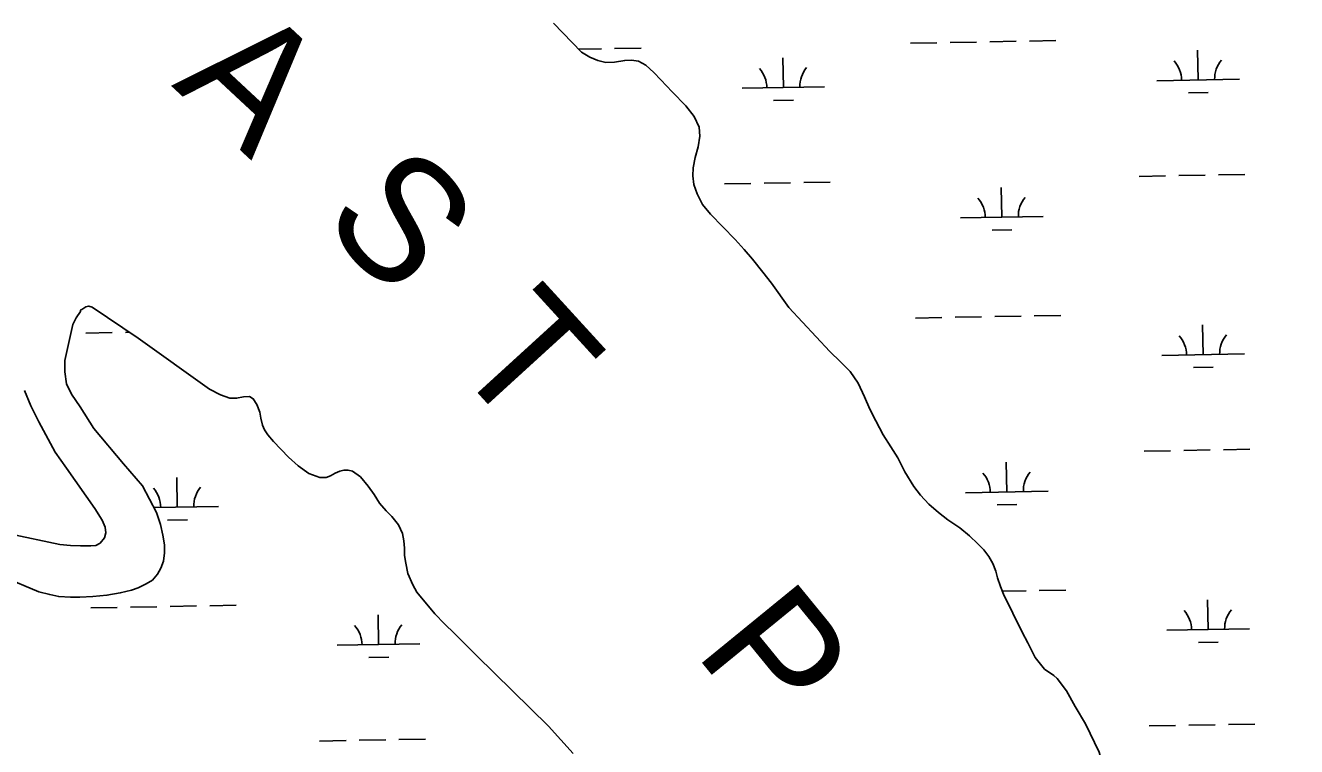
# Model space of a CAD drawing. Extents: x 3957609 to 3995875, y 234277 to 260273.
# Drawn here: x 3975660 to 3977198, y 243681 to 244554 of the extents above; entities that cross this region are included whole.
import ezdxf

# ---------------------------------------------------------------- set-up
doc = ezdxf.new("R2010")
doc.units = 0
for name, color, linetype in [('V-RIVR-IDEN', 7, 'Continuous'), ('V-TOPO-SHOR', 7, 'Continuous'), ('V-WETL-SWMP', 7, 'Continuous')]:
    doc.layers.add(name, color=color, linetype=linetype)

msp = doc.modelspace()

# ---------------------------------------------------------------- linework, layer by layer
at = {"layer": 'V-TOPO-SHOR'}
for points in [[(3976843.585, 243865.195), (3976839.837, 243874.249), (3976836.425, 243885.003), (3976834.214, 243892.948), (3976830.468, 243902), (3976825.63, 243910.757), (3976819.54, 243918.759), (3976812.355, 243926.154), (3976802.257, 243935.763), (3976790.605, 243945.397), (3976776.163, 243955.072), (3976764.655, 243963.925), (3976753.32, 243973.864), (3976742.93, 243984.874), (3976735.17, 243995.382), (3976724.105, 244013.229), (3976715.507, 244030.108), (3976707.324, 244043.414), (3976697.915, 244057.98), (3976688.851, 244074.712), (3976681.769, 244089.087), (3976675.467, 244103.916), (3976667.793, 244120.317), (3976657.918, 244134.735), (3976646.453, 244146.382), (3976633.29, 244158.827), (3976583.952, 244211.981), (3976562.815, 244241.3), (3976552.153, 244254.952), (3976539.656, 244270.492), (3976529.744, 244282.272), (3976518.752, 244294.534), (3976488.939, 244324.908), (3976479.496, 244336.835), (3976473.008, 244349.496), (3976468.674, 244360.885), (3976467.587, 244371.449), (3976467.884, 244381.22), (3976470.392, 244393.749), (3976473.989, 244406.418), (3976476.041, 244419.421), (3976475.267, 244430.292), (3976469.094, 244443.258), (3976459.194, 244455.967), (3976442.534, 244473.119), (3976428.783, 244487.748), (3976420.376, 244496.401), (3976410.888, 244505.384), (3976401.963, 244510.321), (3976393.445, 244511.376), (3976385.218, 244511.186), (3976372.775, 244508.884), (3976362.377, 244508.57), (3976352.481, 244510.887), (3976343.081, 244515.212), (3976333.08, 244521.096), (3976298.991, 244556.033)], [(3975741.014, 244212.559), (3975736.641, 244213.681), (3975734.667, 244213.179), (3975733.145, 244212.671), (3975730.931, 244211.19), (3975728.337, 244209.716), (3975727.044, 244209.282), (3975726.598, 244208.68)], [(3975632.351, 243886.367), (3975676.508, 243867.925), (3975689.459, 243864.487), (3975700.416, 243862.16), (3975714.799, 243861.333), (3975726.102, 243861.476), (3975741.749, 243862.332), (3975758.641, 243863.637), (3975774.779, 243866.498), (3975788.601, 243869.703), (3975796.383, 243872.529), (3975806.206, 243877.342), (3975813.855, 243881.872), (3975819.843, 243889.216), (3975823.82, 243896.589), (3975827.04, 243905.055), (3975828.267, 243914.943), (3975828.254, 243924.696), (3975826.258, 243936.488), (3975823.349, 243949.378), (3975818.764, 243963.997), (3975801.581, 243995.978), (3975778.904, 244022.623), (3975742.845, 244065.713), (3975726.504, 244091.647), (3975716.047, 244106.968), (3975709.726, 244119.442), (3975707.617, 244134.024), (3975707.971, 244147.795), (3975717.585, 244191.616), (3975721.568, 244199.451), (3975726.79, 244207.271), (3975726.598, 244208.68)], [(3976322.771, 243671.962), (3976293.109, 243705.119), (3976205.762, 243790.955), (3976179.087, 243817.465), (3976167.235, 243829.021), (3976155.377, 243841.201), (3976133.511, 243867.428), (3976128.962, 243876.236), (3976122.986, 243889.847), (3976120.275, 243902.698), (3976118.669, 243911.836), (3976118.616, 243920.676), (3976118.096, 243929.511), (3976116.181, 243938.647), (3976111.466, 243948.852), (3976103.342, 243959.19), (3976096.479, 243965.971), (3976088.672, 243975.072), (3976082.251, 243985.579), (3976074.901, 243995.921), (3976065.685, 244007.029), (3976055.875, 244014.103), (3976050.595, 244015.158), (3976045.482, 244014.972), (3976040.681, 244013.858), (3976034.959, 244011.496), (3976029.085, 244008.361), (3976023.982, 244006.157), (3976016.228, 244006.266), (3976003.018, 244011.148), (3975990.093, 244020.374), (3975978.557, 244030.692), (3975960.146, 244049.808), (3975953.43, 244057.986), (3975949.207, 244063.851), (3975947.004, 244069.42), (3975945.091, 244078.247), (3975943.807, 244085.372), (3975940.184, 244094.809), (3975935.801, 244101.604), (3975931.134, 244104.211), (3975924.156, 244104.015), (3975915.64, 244102.102), (3975907.422, 244102.208), (3975896.078, 244106.327), (3975882.703, 244113.067), (3975796.433, 244174.724), (3975741.014, 244212.559)], [(3975640.975, 243937.93), (3975701.93, 243925.126), (3975714.762, 243924.01), (3975726.676, 243923.682), (3975739.211, 243923.5), (3975745.411, 243924.028), (3975750.406, 243926.897), (3975755.917, 243933.32), (3975757.398, 243939.335), (3975756.722, 243946.155), (3975752.816, 243954.414), (3975744.049, 243968.783), (3975709.931, 244017.728), (3975696.279, 244036.965), (3975676.379, 244073.63), (3975666.755, 244093.119), (3975658.821, 244111.656)], [(3977236.308, 243088.565), (3977192.605, 243194.494), (3977146.106, 243303.339), (3977088.811, 243411.037), (3977067.231, 243457.367), (3977054.701, 243487.388), (3977033.459, 243528.627), (3977018.937, 243556.476), (3977005.209, 243580.626), (3976988.971, 243611.397), (3976978.684, 243628.004), (3976966.367, 243648.613), (3976962.746, 243660.168), (3976959.424, 243673.576), (3976942.856, 243707.897), (3976930.379, 243729.122), (3976919.615, 243748.041), (3976908.564, 243763.1), (3976904.378, 243766.471), (3976893.216, 243774.274), (3976881.711, 243788.252), (3976872.96, 243806.102), (3976865.935, 243819.181), (3976843.585, 243865.195)]]:
    msp.add_lwpolyline(points, dxfattribs=at)
at = {"layer": 'V-WETL-SWMP'}
for p, q in [((3976329.642, 244524.621), (3976356.92, 244525.117)), ((3976372.917, 244525.407), (3976404.912, 244525.989)), ((3976730.766, 244531.914), (3976762.76, 244532.496)), ((3976778.758, 244532.787), (3976810.753, 244533.369)), ((3976826.75, 244533.659), (3976858.745, 244534.241)), ((3976874.742, 244534.532), (3976906.737, 244535.114)), ((3977078.947, 244487.495), (3977078.292, 244523.489)), ((3976577.122, 244478.37), (3976576.467, 244514.364)), ((3976527.13, 244477.461), (3976627.114, 244479.279)), ((3977028.955, 244486.586), (3977128.939, 244488.404)), ((3976565.404, 244462.723), (3976589.4, 244463.16)), ((3977067.229, 244471.848), (3977091.225, 244472.285)), ((3977007.65, 244370.747), (3977039.644, 244371.329)), ((3977055.642, 244371.62), (3977087.636, 244372.202)), ((3977103.634, 244372.493), (3977135.628, 244373.074)), ((3976505.825, 244361.623), (3976537.819, 244362.204)), ((3976553.817, 244362.495), (3976585.811, 244363.077)), ((3976601.809, 244363.368), (3976633.803, 244363.95)), ((3976841.457, 244321.288), (3976840.803, 244357.282)), ((3976791.466, 244320.379), (3976891.449, 244322.197)), ((3976829.74, 244305.641), (3976853.736, 244306.077)), ((3976736.814, 244199.294), (3976768.809, 244199.876)), ((3976784.806, 244200.167), (3976816.801, 244200.749)), ((3976832.798, 244201.039), (3976864.793, 244201.621)), ((3976880.79, 244201.912), (3976912.785, 244202.494)), ((3977084.995, 244154.875), (3977084.34, 244190.869)), ((3975733.164, 244181.045), (3975765.158, 244181.626)), ((3975781.156, 244181.917), (3975785.771, 244182.001)), ((3977035.003, 244153.966), (3977134.987, 244155.784)), ((3977073.277, 244139.228), (3977097.273, 244139.665)), ((3977013.698, 244038.127), (3977045.692, 244038.709)), ((3977061.69, 244039), (3977093.684, 244039.582)), ((3977109.682, 244039.873), (3977141.676, 244040.454)), ((3976847.505, 243988.668), (3976846.851, 244024.662)), ((3975843.855, 243970.418), (3975843.201, 244006.412)), ((3976797.514, 243987.759), (3976897.497, 243989.577)), ((3975815.589, 243969.904), (3975893.847, 243971.327)), ((3976835.788, 243973.021), (3976859.784, 243973.457)), ((3975832.138, 243954.772), (3975856.134, 243955.208)), ((3976842.225, 243868.481), (3976870.841, 243869.001)), ((3976886.838, 243869.292), (3976918.833, 243869.874)), ((3975739.212, 243848.425), (3975771.206, 243849.006)), ((3975787.204, 243849.297), (3975819.199, 243849.879)), ((3975835.196, 243850.17), (3975867.191, 243850.752)), ((3975883.188, 243851.043), (3975915.183, 243851.624)), ((3977091.043, 243822.255), (3977090.389, 243858.249)), ((3976087.393, 243804.005), (3976086.738, 243839.999)), ((3977041.051, 243821.346), (3977141.035, 243823.164)), ((3976037.401, 243803.096), (3976137.385, 243804.914)), ((3977079.326, 243806.608), (3977103.322, 243807.045)), ((3976075.675, 243788.359), (3976099.671, 243788.795)), ((3977019.746, 243705.507), (3977051.74, 243706.089)), ((3977067.738, 243706.38), (3977099.732, 243706.962)), ((3977115.73, 243707.253), (3977147.725, 243707.834)), ((3976016.096, 243687.258), (3976048.09, 243687.84)), ((3976064.088, 243688.13), (3976096.082, 243688.712)), ((3976112.08, 243689.003), (3976144.074, 243689.585))]:
    msp.add_line(p, q, dxfattribs=at)
for points in [[(3976298.992, 244556.033), (3976333.081, 244521.096), (3976343.08, 244515.211), (3976352.48, 244510.886), (3976362.376, 244508.57), (3976372.775, 244508.884), (3976385.219, 244511.186), (3976393.445, 244511.377), (3976401.962, 244510.322), (3976410.888, 244505.383), (3976420.377, 244496.402), (3976428.784, 244487.748), (3976442.534, 244473.12), (3976459.195, 244455.968), (3976469.094, 244443.257), (3976475.267, 244430.291), (3976476.04, 244419.42), (3976473.989, 244406.418), (3976470.392, 244393.749), (3976467.883, 244381.219), (3976467.586, 244371.449), (3976468.674, 244360.884), (3976473.007, 244349.496), (3976479.495, 244336.835), (3976488.94, 244324.908), (3976518.751, 244294.533), (3976529.743, 244282.272), (3976539.656, 244270.492), (3976552.152, 244254.952), (3976562.814, 244241.3), (3976583.952, 244211.982), (3976633.291, 244158.828), (3976646.452, 244146.381), (3976657.918, 244134.734), (3976667.793, 244120.317), (3976675.467, 244103.916), (3976681.768, 244089.086), (3976688.85, 244074.711), (3976697.916, 244057.979), (3976707.323, 244043.414), (3976715.507, 244030.109), (3976724.105, 244013.229), (3976735.171, 243995.382), (3976742.931, 243984.875), (3976753.32, 243973.864), (3976764.656, 243963.926), (3976776.163, 243955.071), (3976790.606, 243945.397), (3976802.257, 243935.764), (3976812.356, 243926.154), (3976819.54, 243918.758), (3976825.63, 243910.758), (3976830.467, 243902), (3976834.214, 243892.947), (3976836.426, 243885.003), (3976839.838, 243874.249), (3976843.585, 243865.196), (3976865.935, 243819.181), (3976872.96, 243806.103), (3976881.711, 243788.252), (3976893.217, 243774.275), (3976904.378, 243766.471), (3976908.565, 243763.1), (3976919.615, 243748.041), (3976930.379, 243729.121), (3976942.855, 243707.896), (3976959.424, 243673.576)], [(3975730.931, 244211.191), (3975733.146, 244212.672), (3975734.667, 244213.18), (3975736.641, 244213.681), (3975741.013, 244212.558), (3975796.432, 244174.723), (3975882.703, 244113.067), (3975896.078, 244106.326), (3975907.422, 244102.208), (3975915.641, 244102.102), (3975924.157, 244104.014), (3975931.133, 244104.211), (3975935.801, 244101.604), (3975940.183, 244094.808), (3975943.806, 244085.371), (3975945.09, 244078.247), (3975947.004, 244069.42), (3975949.208, 244063.852), (3975953.43, 244057.985), (3975960.146, 244049.808), (3975978.558, 244030.692), (3975990.094, 244020.374), (3976003.019, 244011.148), (3976016.228, 244006.266), (3976023.982, 244006.158), (3976029.085, 244008.36), (3976034.958, 244011.496), (3976040.681, 244013.857), (3976045.481, 244014.971), (3976050.596, 244015.157), (3976055.875, 244014.103), (3976065.686, 244007.03), (3976074.901, 243995.922), (3976082.251, 243985.578), (3976088.671, 243975.073), (3976096.479, 243965.972), (3976103.342, 243959.191), (3976111.467, 243948.851), (3976116.181, 243938.646), (3976118.096, 243929.51), (3976118.615, 243920.675), (3976118.668, 243911.837), (3976120.274, 243902.699), (3976122.987, 243889.846), (3976128.962, 243876.237), (3976133.511, 243867.427), (3976155.377, 243841.2), (3976167.235, 243829.022), (3976179.088, 243817.464), (3976205.762, 243790.956), (3976293.11, 243705.119), (3976322.77, 243671.962)], [(3975632.351, 243886.367), (3975676.508, 243867.925), (3975689.46, 243864.486), (3975700.417, 243862.16), (3975714.8, 243861.332), (3975726.102, 243861.477), (3975741.748, 243862.333), (3975758.64, 243863.636), (3975774.779, 243866.497), (3975788.602, 243869.702), (3975796.383, 243872.53), (3975806.205, 243877.341), (3975813.855, 243881.873), (3975819.844, 243889.216), (3975823.821, 243896.589), (3975827.04, 243905.055), (3975828.267, 243914.944), (3975828.254, 243924.696), (3975826.258, 243936.489), (3975823.349, 243949.379), (3975818.763, 243963.996), (3975801.581, 243995.978), (3975778.904, 244022.622), (3975742.845, 244065.713), (3975726.504, 244091.646), (3975716.046, 244106.967), (3975709.726, 244119.442), (3975707.616, 244134.023), (3975707.971, 244147.794), (3975717.585, 244191.615), (3975721.568, 244199.452), (3975726.79, 244207.27), (3975726.598, 244208.68), (3975727.044, 244209.281), (3975728.337, 244209.716), (3975730.931, 244211.191)], [(3975658.821, 244111.655), (3975666.756, 244093.12), (3975676.379, 244073.631), (3975696.279, 244036.966), (3975709.931, 244017.728), (3975744.048, 243968.783), (3975752.817, 243954.415), (3975756.722, 243946.155), (3975757.397, 243939.334), (3975755.916, 243933.319), (3975750.406, 243926.897), (3975745.411, 243924.029), (3975739.211, 243923.5), (3975726.676, 243923.682), (3975714.762, 243924.01), (3975701.93, 243925.125), (3975640.974, 243937.929)]]:
    msp.add_lwpolyline(points, dxfattribs=at)
for centre, start, end in [((3977023.704, 244486.965), 0.269879, 41.813537), ((3977134.172, 244488.974), 140.269876, 181.813534), ((3976521.879, 244477.841), 0.269879, 41.813537), ((3976632.347, 244479.849), 140.269876, 181.813534), ((3976786.215, 244320.758), 0.269879, 41.813537), ((3976896.682, 244322.767), 140.269876, 181.813534), ((3977029.752, 244154.345), 0.269879, 41.813537), ((3977140.22, 244156.354), 140.269876, 181.813534), ((3976792.263, 243988.138), 0.269879, 41.813537), ((3976902.731, 243990.147), 140.269876, 181.813534), ((3975788.613, 243969.889), 0.269879, 41.813537), ((3975899.08, 243971.897), 140.269876, 181.813534), ((3977035.801, 243821.725), 0.269879, 41.813537), ((3977146.268, 243823.734), 140.269876, 181.813534), ((3976032.15, 243803.476), 0.269879, 41.813537), ((3976142.618, 243805.484), 140.269876, 181.813534)]:
    msp.add_arc(centre, 35.246, start, end, dxfattribs=at)

# ---------------------------------------------------------------- texts
at = {"layer": 'V-RIVR-IDEN'}
for s, rotation, p in [('A', 317.036866, (3975835.975, 244480.678)), ('S', 313.407075, (3976015.175, 244316.678)), ('T', 312.396484, (3976172.158, 244147.036)), ('P', 309.228852, (3976468.275, 243794.636))]:
    msp.add_text(s, height=150, rotation=rotation, dxfattribs=at).set_placement(p)

doc.saveas('drawing.dxf')
